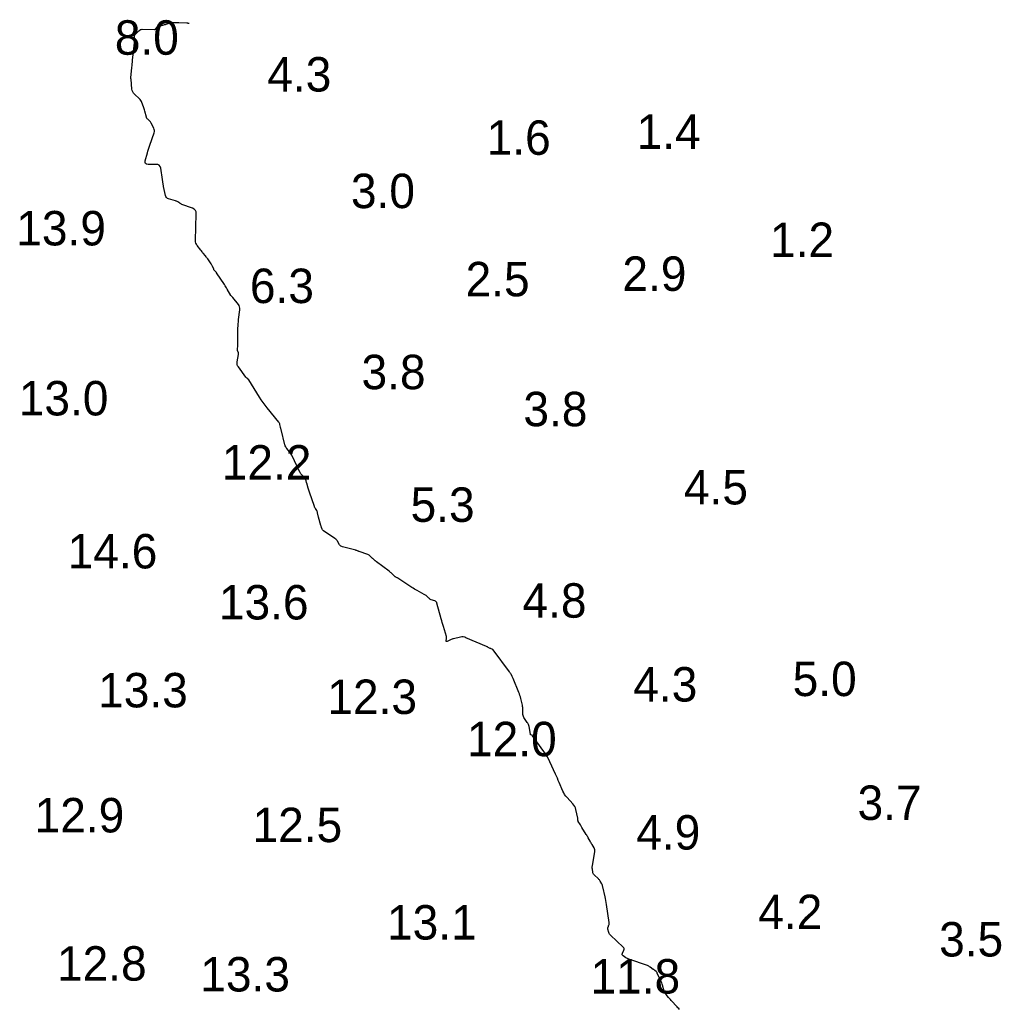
# Model space of a CAD drawing. Extents: x 815352 to 820877, y 582403 to 597439.
# Drawn here: x 816823.9 to 816966.3, y 597289.3 to 597432.9 of the extents above; entities that cross this region are included whole.
import ezdxf

# ---------------------------------------------------------------- set-up
doc = ezdxf.new("R2010")
doc.units = 0
doc.layers.add('V-CONT-EL12', color=7, linetype='Continuous')
doc.layers.add('V-TOPO-SOUN', color=7, linetype='Continuous')

msp = doc.modelspace()

# ---------------------------------------------------------------- linework, layer by layer
at = {"layer": 'V-CONT-EL12'}
msp.add_lwpolyline([(816919.64, 597289.22), (816919.53, 597289.35), (816919.41, 597289.49), (816919.29, 597289.62), (816918.43, 597290.55), (816918.33, 597290.66), (816918.24, 597290.76), (816918.15, 597290.86), (816918.05, 597290.97), (816917.68, 597291.39), (816917.6, 597291.5), (816917.52, 597291.61), (816917.47, 597291.74), (816917.42, 597291.87), (816917.17, 597292.74), (816917.11, 597292.92), (816917.05, 597293.11), (816916.98, 597293.29), (816916.9, 597293.47), (816916.42, 597294.52), (816916.39, 597294.58), (816916.35, 597294.63), (816916.31, 597294.68), (816916.26, 597294.72), (816916.05, 597294.89), (816916, 597294.93), (816915.95, 597294.97), (816915.9, 597295.01), (816915.84, 597295.05), (816915.4, 597295.37), (816915.3, 597295.44), (816915.2, 597295.5), (816915.1, 597295.54), (816914.99, 597295.59), (816912.29, 597296.52), (816912.18, 597296.57), (816912.07, 597296.62), (816911.96, 597296.68), (816911.86, 597296.74), (816911.45, 597297.02), (816911.37, 597297.1), (816911.33, 597297.18), (816911.32, 597297.28), (816911.35, 597297.39), (816911.56, 597297.86), (816911.59, 597297.98), (816911.59, 597298.08), (816911.55, 597298.18), (816911.47, 597298.27), (816909.6, 597300.01), (816909.52, 597300.09), (816909.46, 597300.18), (816909.41, 597300.27), (816909.38, 597300.38), (816909.26, 597300.87), (816909.25, 597300.95), (816909.25, 597301.03), (816909.26, 597301.11), (816909.28, 597301.19), (816909.4, 597301.5), (816909.43, 597301.58), (816909.44, 597301.66), (816909.44, 597301.74), (816909.44, 597301.83), (816909.04, 597304.48), (816909, 597304.76), (816908.95, 597305.04), (816908.89, 597305.32), (816908.83, 597305.59), (816908.5, 597307.03), (816908.47, 597307.14), (816908.44, 597307.25), (816908.39, 597307.35), (816908.35, 597307.45), (816908.14, 597307.85), (816908.08, 597307.95), (816908.02, 597308.04), (816907.95, 597308.12), (816907.87, 597308.2), (816907.25, 597308.78), (816907.17, 597308.86), (816907.12, 597308.96), (816907.07, 597309.06), (816907.05, 597309.17), (816906.99, 597309.62), (816906.98, 597309.74), (816906.98, 597309.85), (816906.98, 597309.96), (816907, 597310.08), (816907.33, 597312.15), (816907.34, 597312.29), (816907.33, 597312.42), (816907.29, 597312.55), (816907.24, 597312.67), (816906.95, 597313.16), (816906.88, 597313.28), (816906.81, 597313.41), (816906.74, 597313.53), (816906.67, 597313.65), (816906.4, 597314.16), (816906.33, 597314.28), (816906.26, 597314.41), (816906.18, 597314.53), (816906.11, 597314.65), (816905.48, 597315.65), (816905.42, 597315.75), (816905.36, 597315.84), (816905.31, 597315.93), (816905.25, 597316.03), (816904.95, 597316.53), (816904.93, 597316.56), (816904.92, 597316.6), (816904.91, 597316.63), (816904.9, 597316.67), (816904.89, 597316.83), (816904.89, 597316.87), (816904.88, 597316.91), (816904.88, 597316.94), (816904.87, 597316.98), (816904.59, 597318.27), (816904.52, 597318.49), (816904.43, 597318.69), (816904.31, 597318.88), (816904.17, 597319.06), (816903.32, 597319.98), (816903.13, 597320.19), (816902.97, 597320.42), (816902.83, 597320.67), (816902.71, 597320.92), (816902.18, 597322.19), (816902.05, 597322.49), (816901.92, 597322.79), (816901.79, 597323.09), (816901.65, 597323.38), (816900.83, 597325.19), (816900.63, 597325.59), (816900.42, 597325.97), (816900.19, 597326.34), (816899.95, 597326.7), (816898.32, 597328.97), (816898.3, 597328.99), (816898.27, 597329.01), (816898.24, 597329.03), (816898.21, 597329.04), (816898.08, 597329.08), (816898.05, 597329.1), (816898.03, 597329.12), (816898.01, 597329.14), (816898.01, 597329.17), (816897.81, 597330.3), (816897.77, 597330.46), (816897.71, 597330.62), (816897.64, 597330.77), (816897.54, 597330.91), (816897.13, 597331.46), (816897.04, 597331.6), (816896.98, 597331.74), (816896.94, 597331.9), (816896.92, 597332.06), (816896.91, 597332.72), (816896.9, 597332.89), (816896.89, 597333.05), (816896.86, 597333.22), (816896.83, 597333.38), (816896.6, 597334.38), (816896.54, 597334.6), (816896.48, 597334.82), (816896.41, 597335.03), (816896.33, 597335.24), (816895.49, 597337.29), (816895.46, 597337.37), (816895.42, 597337.46), (816895.37, 597337.54), (816895.33, 597337.62), (816895.15, 597337.93), (816895.1, 597338.01), (816895.05, 597338.09), (816895, 597338.16), (816894.95, 597338.24), (816892.59, 597341.42), (816892.56, 597341.45), (816892.53, 597341.47), (816892.5, 597341.5), (816892.46, 597341.52), (816892.32, 597341.58), (816892.28, 597341.6), (816892.24, 597341.62), (816892.21, 597341.63), (816892.17, 597341.65), (816891.88, 597341.79), (816891.82, 597341.82), (816891.76, 597341.85), (816891.7, 597341.88), (816891.64, 597341.9), (816888.65, 597343.19), (816888.46, 597343.26), (816888.26, 597343.3), (816888.06, 597343.3), (816887.86, 597343.27), (816886.86, 597343.05), (816886.74, 597343.02), (816886.62, 597342.99), (816886.51, 597342.94), (816886.4, 597342.89), (816885.9, 597342.65), (816885.83, 597342.63), (816885.79, 597342.64), (816885.77, 597342.67), (816885.77, 597342.74), (816885.83, 597343.06), (816885.84, 597343.14), (816885.84, 597343.22), (816885.83, 597343.3), (816885.81, 597343.38), (816885.37, 597344.84), (816885.29, 597345.11), (816885.21, 597345.38), (816885.14, 597345.65), (816885.06, 597345.92), (816884.44, 597348.2), (816884.4, 597348.31), (816884.33, 597348.41), (816884.24, 597348.48), (816884.13, 597348.53), (816883.61, 597348.71), (816883.52, 597348.75), (816883.42, 597348.8), (816883.34, 597348.87), (816883.26, 597348.94), (816882.95, 597349.24), (816882.87, 597349.31), (816882.78, 597349.38), (816882.69, 597349.44), (816882.6, 597349.49), (816881.57, 597350.03), (816881.37, 597350.14), (816881.17, 597350.26), (816880.98, 597350.37), (816880.79, 597350.5), (816878.78, 597351.84), (816878.75, 597351.86), (816878.72, 597351.88), (816878.68, 597351.89), (816878.65, 597351.91), (816878.46, 597351.96), (816878.45, 597351.97), (816878.44, 597351.97), (816878.43, 597351.98), (816878.43, 597351.98), (816878.41, 597352.02), (816878.4, 597352.02), (816878.4, 597352.03), (816878.39, 597352.04), (816878.38, 597352.04), (816877.88, 597352.52), (816877.79, 597352.6), (816877.7, 597352.68), (816877.61, 597352.76), (816877.52, 597352.83), (816875.68, 597354.2), (816875.63, 597354.24), (816875.58, 597354.28), (816875.52, 597354.33), (816875.47, 597354.37), (816875.27, 597354.54), (816875.22, 597354.58), (816875.17, 597354.62), (816875.13, 597354.67), (816875.08, 597354.71), (816874.74, 597355.04), (816874.66, 597355.11), (816874.58, 597355.16), (816874.5, 597355.21), (816874.41, 597355.25), (816873.16, 597355.72), (816873.12, 597355.73), (816873.07, 597355.75), (816873.03, 597355.76), (816872.99, 597355.77), (816872.81, 597355.83), (816872.77, 597355.84), (816872.73, 597355.85), (816872.68, 597355.87), (816872.64, 597355.88), (816870.74, 597356.38), (816870.61, 597356.43), (816870.49, 597356.5), (816870.4, 597356.59), (816870.31, 597356.7), (816870.01, 597357.19), (816869.93, 597357.31), (816869.84, 597357.42), (816869.74, 597357.51), (816869.62, 597357.6), (816867.96, 597358.72), (816867.91, 597358.77), (816867.86, 597358.82), (816867.82, 597358.87), (816867.79, 597358.93), (816867.69, 597359.2), (816867.67, 597359.26), (816867.64, 597359.33), (816867.62, 597359.4), (816867.6, 597359.47), (816867.25, 597360.68), (816867.23, 597360.76), (816867.21, 597360.84), (816867.19, 597360.93), (816867.17, 597361.01), (816867.11, 597361.35), (816867.09, 597361.43), (816867.07, 597361.51), (816867.03, 597361.58), (816866.99, 597361.66), (816866.79, 597361.93), (816866.75, 597362.01), (816866.71, 597362.08), (816866.67, 597362.16), (816866.64, 597362.23), (816865.93, 597364.34), (816865.88, 597364.48), (816865.84, 597364.63), (816865.79, 597364.77), (816865.75, 597364.92), (816865.55, 597365.61), (816865.52, 597365.7), (816865.49, 597365.79), (816865.46, 597365.88), (816865.43, 597365.97), (816865.29, 597366.31), (816865.25, 597366.4), (816865.2, 597366.47), (816865.15, 597366.54), (816865.08, 597366.61), (816864.81, 597366.86), (816864.75, 597366.93), (816864.69, 597367), (816864.64, 597367.07), (816864.6, 597367.15), (816863.35, 597369.7), (816863.28, 597369.83), (816863.2, 597369.96), (816863.12, 597370.08), (816863.03, 597370.2), (816862.64, 597370.66), (816862.55, 597370.78), (816862.48, 597370.91), (816862.42, 597371.04), (816862.38, 597371.18), (816861.82, 597373.41), (816861.8, 597373.5), (816861.78, 597373.59), (816861.75, 597373.68), (816861.73, 597373.77), (816861.65, 597374.14), (816861.62, 597374.23), (816861.59, 597374.32), (816861.54, 597374.4), (816861.49, 597374.47), (816859.79, 597376.56), (816859.5, 597376.93), (816859.21, 597377.32), (816858.94, 597377.71), (816858.68, 597378.11), (816857.11, 597380.61), (816857.08, 597380.65), (816857.05, 597380.69), (816857.02, 597380.72), (816856.98, 597380.76), (816856.83, 597380.89), (816856.8, 597380.92), (816856.76, 597380.95), (816856.73, 597380.99), (816856.7, 597381.03), (816855.61, 597382.5), (816855.51, 597382.67), (816855.44, 597382.84), (816855.42, 597383.03), (816855.44, 597383.23), (816855.64, 597384.31), (816855.64, 597384.37), (816855.64, 597384.43), (816855.63, 597384.49), (816855.62, 597384.55), (816855.53, 597384.79), (816855.51, 597384.85), (816855.5, 597384.91), (816855.49, 597384.97), (816855.49, 597385.04), (816855.53, 597385.63), (816855.54, 597385.75), (816855.55, 597385.87), (816855.55, 597385.99), (816855.55, 597386.11), (816855.56, 597388.14), (816855.57, 597388.45), (816855.59, 597388.76), (816855.61, 597389.07), (816855.65, 597389.38), (816855.83, 597390.79), (816855.84, 597391.01), (816855.8, 597391.21), (816855.73, 597391.4), (816855.61, 597391.58), (816854.82, 597392.57), (816854.79, 597392.6), (816854.77, 597392.63), (816854.74, 597392.65), (816854.72, 597392.68), (816854.61, 597392.78), (816854.59, 597392.8), (816854.56, 597392.83), (816854.54, 597392.86), (816854.52, 597392.89), (816854, 597393.81), (816853.9, 597393.97), (816853.8, 597394.13), (816853.7, 597394.29), (816853.6, 597394.45), (816852.45, 597396.16), (816852.42, 597396.21), (816852.39, 597396.25), (816852.35, 597396.29), (816852.31, 597396.33), (816852.16, 597396.49), (816852.12, 597396.53), (816852.09, 597396.57), (816852.06, 597396.62), (816852.04, 597396.67), (816851.85, 597397.11), (816851.81, 597397.2), (816851.76, 597397.29), (816851.72, 597397.37), (816851.66, 597397.46), (816851.16, 597398.18), (816851.08, 597398.29), (816851, 597398.4), (816850.92, 597398.5), (816850.84, 597398.61), (816850.51, 597399.02), (816850.43, 597399.12), (816850.34, 597399.23), (816850.26, 597399.33), (816850.18, 597399.44), (816849.62, 597400.15), (816849.52, 597400.31), (816849.44, 597400.48), (816849.4, 597400.66), (816849.39, 597400.85), (816849.49, 597404.72), (816849.47, 597405), (816849.37, 597405.22), (816849.19, 597405.4), (816848.95, 597405.53), (816847.43, 597406.1), (816847.35, 597406.14), (816847.27, 597406.18), (816847.19, 597406.22), (816847.11, 597406.26), (816846.81, 597406.46), (816846.73, 597406.51), (816846.65, 597406.55), (816846.57, 597406.58), (816846.48, 597406.61), (816845.49, 597406.9), (816845.32, 597406.97), (816845.18, 597407.08), (816845.08, 597407.23), (816845.03, 597407.41), (816844.77, 597408.68), (816844.75, 597408.77), (816844.74, 597408.85), (816844.72, 597408.94), (816844.71, 597409.03), (816844.65, 597409.38), (816844.63, 597409.46), (816844.62, 597409.55), (816844.61, 597409.64), (816844.59, 597409.73), (816844.35, 597411.34), (816844.27, 597411.59), (816844.14, 597411.77), (816843.94, 597411.87), (816843.68, 597411.9), (816842.53, 597411.88), (816842.29, 597411.92), (816842.14, 597412.02), (816842.07, 597412.19), (816842.11, 597412.43), (816842.41, 597413.56), (816842.49, 597413.84), (816842.58, 597414.12), (816842.67, 597414.4), (816842.76, 597414.67), (816843.39, 597416.5), (816843.43, 597416.66), (816843.43, 597416.82), (816843.41, 597416.98), (816843.35, 597417.14), (816842.97, 597417.9), (816842.93, 597417.98), (816842.87, 597418.06), (816842.81, 597418.13), (816842.75, 597418.2), (816842.46, 597418.45), (816842.4, 597418.52), (816842.35, 597418.59), (816842.3, 597418.67), (816842.27, 597418.76), (816842.04, 597419.64), (816842, 597419.8), (816841.95, 597419.96), (816841.9, 597420.12), (816841.84, 597420.27), (816841.62, 597420.89), (816841.55, 597421.04), (816841.47, 597421.18), (816841.38, 597421.31), (816841.26, 597421.43), (816840.54, 597422.11), (816840.4, 597422.26), (816840.29, 597422.44), (816840.21, 597422.63), (816840.17, 597422.84), (816840.04, 597424.27), (816840.04, 597424.29), (816840.03, 597424.31), (816840.03, 597424.32), (816840.03, 597424.34), (816840.02, 597424.4), (816840.02, 597424.42), (816840.01, 597424.43), (816840.01, 597424.45), (816840.02, 597424.46), (816840.17, 597425.98), (816840.19, 597426.24), (816840.22, 597426.49), (816840.24, 597426.75), (816840.27, 597427.01), (816840.58, 597429.93), (816840.58, 597429.94), (816840.57, 597429.96), (816840.56, 597429.98), (816840.55, 597429.99), (816840.47, 597430.03), (816840.45, 597430.04), (816840.45, 597430.05), (816840.44, 597430.07), (816840.45, 597430.09), (816840.51, 597430.23), (816840.52, 597430.26), (816840.53, 597430.29), (816840.54, 597430.33), (816840.54, 597430.36), (816840.54, 597430.54), (816840.54, 597430.56), (816840.54, 597430.58), (816840.55, 597430.6), (816840.56, 597430.62), (816840.6, 597430.69), (816840.61, 597430.71), (816840.63, 597430.73), (816840.64, 597430.74), (816840.65, 597430.76), (816841.19, 597431.31), (816841.29, 597431.4), (816841.4, 597431.46), (816841.52, 597431.5), (816841.66, 597431.51), (816843.46, 597431.49), (816843.51, 597431.5), (816843.56, 597431.52), (816843.61, 597431.55), (816843.65, 597431.59), (816843.79, 597431.79), (816843.83, 597431.83), (816843.87, 597431.87), (816843.92, 597431.9), (816843.98, 597431.92), (816844.8, 597432.16), (816844.91, 597432.2), (816845.03, 597432.23), (816845.14, 597432.26), (816845.26, 597432.3), (816845.75, 597432.44), (816845.85, 597432.47), (816845.95, 597432.48), (816846.06, 597432.5), (816846.16, 597432.5), (816846.58, 597432.51), (816846.68, 597432.52), (816846.78, 597432.52), (816846.89, 597432.51), (816846.99, 597432.51), (816848.12, 597432.44), (816848.16, 597432.43), (816848.19, 597432.43), (816848.23, 597432.43), (816848.27, 597432.42), (816848.49, 597432.38)], dxfattribs=at)

# ---------------------------------------------------------------- texts
at = {"layer": 'V-TOPO-SOUN'}
for s, p in [('8.0', (816837.68, 597427.82)), ('4.3', (816859.81, 597422.48)), ('1.6', (816891.65, 597413.29)), ('1.4', (816913.42, 597414.15)), ('3.0', (816871.95, 597405.55)), ('13.9 ', (816823.38, 597400.14)), ('1.2', (816932.78, 597398.46)), ('2.5', (816888.59, 597392.75)), ('2.9', (816911.35, 597393.54)), ('6.3', (816857.29, 597391.77)), ('3.8', (816873.49, 597379.27)), ('13.0 ', (816823.74, 597375.46)), ('3.8', (816896.98, 597373.89)), ('12.2 ', (816853.2, 597366.15)), ('4.5', (816920.28, 597362.54)), ('5.3', (816880.61, 597360.01)), ('14.6 ', (816830.84, 597353.25)), ('13.6 ', (816852.79, 597345.84)), ('4.8', (816896.85, 597346.1)), ('4.3', (816912.93, 597333.93)), ('5.0', (816936.06, 597334.72)), ('13.3 ', (816835.26, 597333.08)), ('12.3 ', (816868.53, 597332.12)), ('12.0 ', (816888.8, 597325.99)), ('3.7', (816945.48, 597316.74)), ('12.9 ', (816826.04, 597314.93)), ('12.5 ', (816857.67, 597313.52)), ('4.9', (816913.36, 597312.44)), ('4.2', (816931.07, 597300.89)), ('13.1 ', (816877.19, 597299.38)), ('3.5', (816957.32, 597296.92)), ('12.8 ', (816829.29, 597293.41)), ('13.3 ', (816850.09, 597291.84)), ('11.8 ', (816906.72, 597291.54))]:
    msp.add_text(s, height=5, dxfattribs=at).set_placement(p)

doc.saveas('drawing.dxf')
